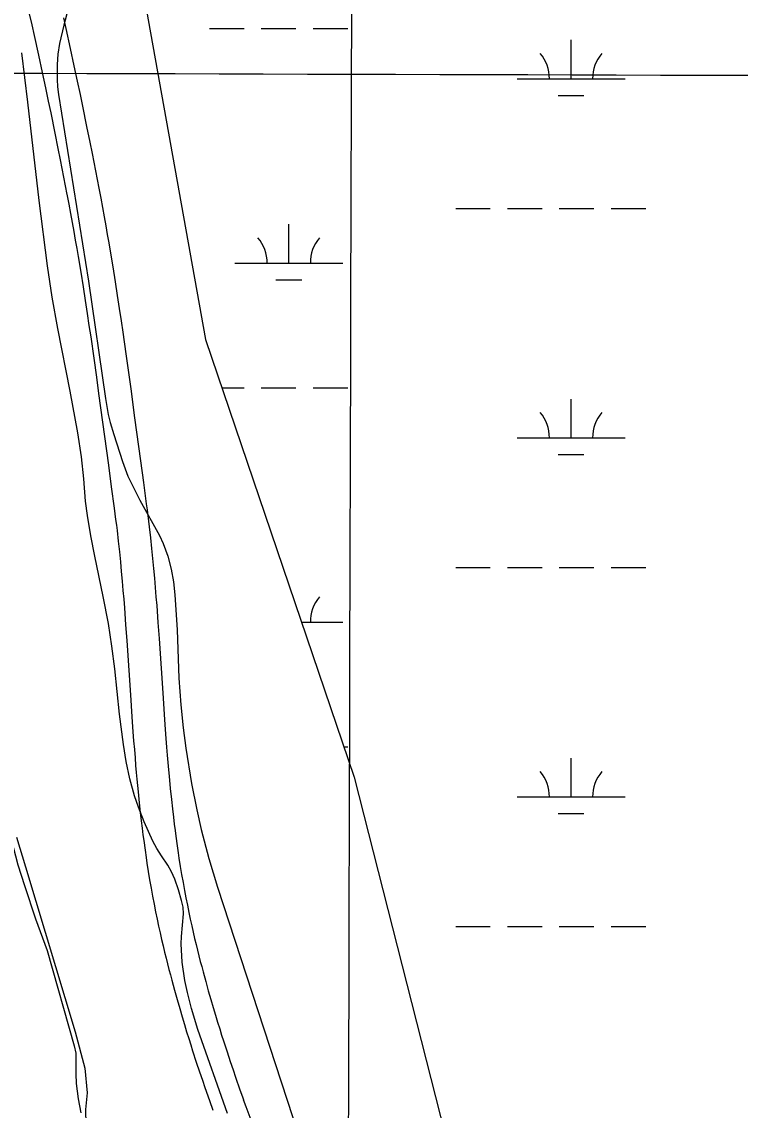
# Model space of a CAD drawing. Extents: x 3161564 to 3199464, y 849354 to 874788.
# Drawn here: x 3181164 to 3181829, y 859876 to 860884 of the extents above; entities that cross this region are included whole.
import ezdxf

# ---------------------------------------------------------------- set-up
doc = ezdxf.new("R2010")
doc.units = 0
for name, color, linetype in [('V-GRID-MAJR', 7, 'Continuous'), ('V-ROAD-CNTR', 7, 'Continuous'), ('V-SITE-VEGE', 7, 'Continuous'), ('V-TOPO-SHOR', 7, 'Continuous'), ('V-WETL-SWMP', 7, 'Continuous')]:
    doc.layers.add(name, color=color, linetype=linetype)

msp = doc.modelspace()

# ---------------------------------------------------------------- linework, layer by layer
at = {"layer": 'V-GRID-MAJR'}
for points in [[(3181452.688, 854776.669), (3181469.433, 860835.721), (3181486.186, 866898.238), (3181502.94, 872960.799), (3181502.949, 872964.22)], [(3165780.446, 860882.501), (3171010.106, 860866.147), (3176239.768, 860850.5530000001), (3181469.433, 860835.721), (3186699.099, 860821.649), (3191928.768, 860808.338), (3197158.438, 860795.787), (3197158.4390000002, 860795.787)]]:
    msp.add_spline(points, degree=3, dxfattribs=at)
at = {"layer": 'V-ROAD-CNTR'}
for points in [[(3181170.985621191, 860891.6801890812), (3181173.334616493, 860881.2672099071), (3181175.512612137, 860871.5072294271), (3181179.547604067, 860853.172266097), (3181183.0185971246, 860837.1232981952), (3181186.011591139, 860823.0703263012), (3181188.5985859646, 860810.7643509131), (3181190.835581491, 860799.9983724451), (3181194.701573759, 860781.119410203), (3181197.5545680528, 860766.9554385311), (3181199.669563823, 860756.3304597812), (3181202.805557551, 860740.3684917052), (3181205.899551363, 860724.373523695)], [(3181202.6065579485, 860887.8351967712), (3181204.802553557, 860877.999216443), (3181208.857545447, 860859.566253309), (3181212.350538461, 860843.4192856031), (3181215.361532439, 860829.2803138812), (3181217.9645272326, 860816.9023386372), (3181220.217522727, 860806.0583603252), (3181224.101514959, 860787.089398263), (3181226.970509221, 860772.8454267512), (3181229.099504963, 860762.1504481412), (3181232.2514986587, 860746.1084802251), (3181235.3534924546, 860730.0715122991)], [(3181235.3634924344, 860730.019512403), (3181237.088488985, 860720.9265305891), (3181238.731485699, 860712.0845482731), (3181240.289482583, 860703.514565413), (3181241.7684796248, 860695.2125820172), (3181243.1774768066, 860687.1665981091), (3181244.515474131, 860679.3706137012), (3181245.793471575, 860671.8076288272), (3181248.206466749, 860657.177658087), (3181250.406462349, 860643.4496855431), (3181252.415458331, 860630.5767112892), (3181254.259454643, 860618.506735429), (3181255.952451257, 860607.1907580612), (3181257.5144481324, 860596.573779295), (3181260.3754424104, 860576.6898190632), (3181262.8234375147, 860559.2838538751), (3181264.9304333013, 860544.0518843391), (3181268.5564260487, 860517.4199376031), (3181273.923415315, 860477.495017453), (3181276.6084099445, 860457.550057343), (3181279.3154045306, 860437.5960972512), (3181280.039403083, 860432.2041080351), (3181280.7284017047, 860426.871118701), (3181281.3844003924, 860421.624129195), (3181282.010399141, 860416.4421395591), (3181283.1763968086, 860406.283159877), (3181284.2363946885, 860396.429179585), (3181285.2023927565, 860386.8831986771), (3181286.0843909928, 860377.637217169), (3181286.894389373, 860368.6822350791), (3181287.639387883, 860360.0092524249), (3181288.329386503, 860351.6092692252), (3181288.9703852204, 860343.4652855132), (3181290.145382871, 860327.725316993), (3181291.187380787, 860312.9613465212), (3181294.876373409, 860257.7674569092), (3181295.5823719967, 860247.449477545), (3181296.263370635, 860237.7824968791), (3181296.920369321, 860228.7295149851), (3181297.559368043, 860220.2525319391), (3181298.1803668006, 860212.3125478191), (3181298.7863655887, 860204.8735626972), (3181299.374364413, 860197.9075766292), (3181299.946363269, 860191.3835896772), (3181300.5023621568, 860185.2846018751), (3181301.603359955, 860173.8256247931), (3181302.631357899, 860163.8286447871), (3181303.5873559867, 860155.0926622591), (3181304.4683542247, 860147.4576775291), (3181305.2763526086, 860140.7856908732), (3181306.0123511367, 860134.9547025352), (3181306.678349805, 860129.871712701), (3181307.906347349, 860120.943730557), (3181308.8733454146, 860114.2707439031), (3181309.6243439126, 860109.286753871), (3181310.804341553, 860101.7867688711), (3181312.041339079, 860094.3097838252), (3181313.3463364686, 860086.812798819), (3181314.670333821, 860079.5678133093), (3181316.0113311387, 860072.5578273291), (3181317.361328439, 860065.775840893), (3181318.718325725, 860059.215854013), (3181320.075323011, 860052.867866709), (3181321.431320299, 860046.7268789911), (3181322.781317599, 860040.7828908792), (3181324.124314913, 860035.0339023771), (3181325.456312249, 860029.4699135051), (3181326.775309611, 860024.082924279), (3181328.079307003, 860018.8709347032), (3181329.368304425, 860013.8269447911), (3181330.6383018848, 860008.944954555), (3181331.8872993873, 860004.2339639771), (3181334.3732944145, 859995.0739822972), (3181336.767289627, 859986.512999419), (3181339.0662850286, 859978.500015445), (3181341.2702806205, 859970.9980304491), (3181343.3772764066, 859963.9730444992), (3181345.3862723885, 859957.394057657), (3181347.299268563, 859951.2340699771), (3181349.118264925, 859945.4630815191), (3181350.840261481, 859940.068092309), (3181354.135254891, 859929.9311125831), (3181357.0672490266, 859921.0881302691), (3181359.6752438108, 859913.3591457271), (3181361.980239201, 859906.613159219), (3181366.090230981, 859894.7901828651), (3181369.2242247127, 859885.9222006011)], [(3181205.889551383, 860724.4255235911), (3181207.604547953, 860715.3905416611), (3181209.2255447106, 860706.6625591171), (3181210.7635416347, 860698.200576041), (3181212.226538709, 860689.994592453), (3181213.617535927, 860682.0426083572), (3181214.9415332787, 860674.3326237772), (3181216.2035307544, 860666.8676387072), (3181218.594525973, 860652.3636677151), (3181220.7745216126, 860638.7616949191), (3181222.7675176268, 860625.9987204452), (3181224.595513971, 860614.0227443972), (3181226.276510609, 860602.7867668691), (3181227.8265075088, 860592.253787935), (3181230.6755018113, 860572.4638275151), (3181233.111496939, 860555.1398621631), (3181235.208492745, 860539.9738924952), (3181238.826485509, 860513.397945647), (3181244.1914747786, 860473.4950254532), (3181246.8784694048, 860453.5320653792), (3181249.585463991, 860433.5861052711), (3181250.2954625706, 860428.2861158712), (3181250.968461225, 860423.0871262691), (3181251.608459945, 860417.9641365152), (3181252.216458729, 860412.932146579), (3181253.360456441, 860402.9691665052), (3181254.398454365, 860393.3151858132), (3181255.346452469, 860383.949204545), (3181256.212450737, 860374.8612227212), (3181257.010449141, 860366.0462403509), (3181257.745447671, 860357.4972574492), (3181258.425446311, 860349.2052740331), (3181259.058445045, 860341.171290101), (3181260.2234427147, 860325.553321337), (3181261.2574406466, 860310.9053506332), (3181264.944433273, 860255.7434609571), (3181265.654431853, 860245.3714817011), (3181266.339430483, 860235.6425011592), (3181267.002429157, 860226.515519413), (3181267.647427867, 860217.9545365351), (3181268.276426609, 860209.9245525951), (3181268.8884253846, 860202.3955676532), (3181269.484424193, 860195.333581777), (3181270.066423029, 860188.7115950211), (3181270.632421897, 860182.4886074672), (3181271.751419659, 860170.8556307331), (3181272.799417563, 860160.662651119), (3181273.775415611, 860151.740668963), (3181274.676413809, 860143.9356845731), (3181275.5024121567, 860137.1036982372), (3181276.2584106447, 860131.126710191), (3181276.9444092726, 860125.8817206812), (3181278.200406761, 860116.747738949), (3181279.195404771, 860109.8827526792), (3181279.974403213, 860104.7207630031), (3181281.186400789, 860097.0087784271), (3181282.463398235, 860089.287793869), (3181283.812395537, 860081.5428093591), (3181285.1823927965, 860074.0518243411), (3181286.5673900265, 860066.809838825), (3181287.9613872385, 860059.8098528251), (3181289.360384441, 860053.0418663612), (3181290.759381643, 860046.4978794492), (3181292.157378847, 860040.168892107), (3181293.547376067, 860034.0509043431), (3181294.928373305, 860028.1319161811), (3181296.2983705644, 860022.407927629), (3181297.655367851, 860016.872938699), (3181298.9953651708, 860011.5169494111), (3181300.318362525, 860006.3369597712), (3181301.6223599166, 860001.324969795), (3181302.911357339, 859996.4619795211), (3181305.4513522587, 859987.1039982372), (3181307.903347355, 859978.3370157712), (3181310.2563426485, 859970.1360321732), (3181312.5103381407, 859962.4620475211), (3181314.6633338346, 859955.2830618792), (3181316.714329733, 859948.5640753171), (3181318.667325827, 859942.276087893), (3181320.522322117, 859936.391099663), (3181322.286318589, 859930.8701107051), (3181325.6313118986, 859920.573131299), (3181328.617305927, 859911.5721493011), (3181331.2673006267, 859903.713165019), (3181333.6182959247, 859896.837178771), (3181337.778287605, 859884.866202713), (3181340.940281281, 859875.924220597)], [(3181369.2052247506, 859885.9762004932), (3181371.5822199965, 859879.333213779), (3181375.1782128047, 859869.400233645), (3181378.8152055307, 859859.480253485), (3181384.692193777, 859843.6152852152), (3181390.239182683, 859828.750314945), (3181395.464172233, 859814.8253427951), (3181405.3201525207, 859788.720395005), (3181422.666117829, 859743.0484863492), (3181435.679091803, 859708.7795548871), (3181445.399072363, 859683.0446063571), (3181452.6510578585, 859663.715645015), (3181458.059047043, 859649.2016740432), (3181462.0970389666, 859638.2986958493), (3181468.114026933, 859621.9347285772), (3181474.077015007, 859605.551761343), (3181512.903937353, 859498.175976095), (3181532.284898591, 859444.477083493), (3181551.636859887, 859390.762190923), (3181563.0258371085, 859359.0302543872), (3181572.9498172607, 859331.248309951), (3181581.605799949, 859306.9313585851)]]:
    msp.add_lwpolyline(points, dxfattribs=at)
at = {"layer": 'V-SITE-VEGE'}
for p, q in [((3181210.521, 860909.8619999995), (3181202.853, 860881.1209999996)), ((3181202.853, 860881.1209999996), (3181198.9020000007, 860863.9789999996)), ((3181198.9020000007, 860863.9789999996), (3181197.413, 860854.3449999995)), ((3181169.5520000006, 860809.8769999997), (3181164.0190000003, 860855.3769999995)), ((3181197.413, 860854.3449999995), (3181196.7600000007, 860844.6679999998)), ((3181196.7600000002, 860844.6679999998), (3181196.7090000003, 860830.7729999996)), ((3181196.7090000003, 860830.7729999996), (3181197.102, 860823.8299999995)), ((3181197.102, 860823.8299999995), (3181197.903, 860816.9239999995)), ((3181197.903, 860816.9239999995), (3181225.7, 860643.8189999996)), ((3181180.0160000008, 860718.7919999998), (3181169.5520000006, 860809.8769999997)), ((3181187.737, 860658.1789999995), (3181180.0160000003, 860718.7919999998)), ((3181192.2460000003, 860629.0239999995), (3181187.737, 860658.1789999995)), ((3181225.7, 860643.8189999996), (3181241.64, 860535.3749999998)), ((3181197.465, 860599.9749999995), (3181192.2460000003, 860629.0239999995)), ((3181208.7430000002, 860542.0069999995), (3181197.465, 860599.9749999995)), ((3181215.8510000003, 860503.3029999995), (3181208.7430000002, 860542.0069999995)), ((3181241.64, 860535.3749999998), (3181244.159, 860520.3839999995)), ((3181244.159, 860520.3839999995), (3181245.865, 860512.8919999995)), ((3181219.419, 860481.1149999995), (3181215.8510000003, 860503.3029999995)), ((3181245.865, 860512.8919999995), (3181249.213, 860501.8579999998)), ((3181249.2130000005, 860501.8579999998), (3181257.3280000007, 860477.0149999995)), ((3181221.586, 860460.7379999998), (3181219.419, 860481.1149999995)), ((3181257.328, 860477.0149999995), (3181262.396, 860463.3469999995)), ((3181262.396, 860463.3469999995), (3181267.664, 860452.1099999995)), ((3181223.183, 860440.2799999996), (3181221.586, 860460.7379999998)), ((3181267.664, 860452.1099999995), (3181273.394, 860441.1119999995)), ((3181224.795, 860426.7179999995), (3181223.183, 860440.2799999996)), ((3181273.394, 860441.1119999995), (3181291.578, 860408.4459999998)), ((3181227.986, 860407.9079999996), (3181224.795, 860426.7179999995)), ((3181231.6720000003, 860389.1729999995), (3181227.986, 860407.9079999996)), ((3181291.578, 860408.4459999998), (3181295.089, 860400.9279999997)), ((3181295.089, 860400.9279999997), (3181299.3650000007, 860389.2829999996)), ((3181239.537, 860351.7879999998), (3181231.6720000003, 860389.1729999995)), ((3181299.365, 860389.2829999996), (3181302.492, 860377.2489999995)), ((3181302.492, 860377.2489999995), (3181304.616, 860365.3669999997)), ((3181304.616, 860365.3669999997), (3181305.91, 860353.4039999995)), ((3181244.313, 860326.8049999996), (3181239.537, 860351.7879999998)), ((3181305.91, 860353.4039999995), (3181307.8500000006, 860320.8899999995)), ((3181247.505, 860305.9249999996), (3181244.313, 860326.8049999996)), ((3181307.85, 860320.8899999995), (3181309.392, 860276.0529999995)), ((3181250.078, 860284.9459999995), (3181247.505, 860305.9249999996)), ((3181254.614, 860242.8589999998), (3181250.078, 860284.9459999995)), ((3181309.392, 860276.0529999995), (3181311.217, 860251.4729999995)), ((3181311.217, 860251.4729999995), (3181313.443, 860229.9999999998)), ((3181258.188, 860214.8509999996), (3181254.614, 860242.8589999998)), ((3181313.443, 860229.9999999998), (3181315.87, 860211.2529999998)), ((3181260.7660000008, 860198.9089999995), (3181258.188, 860214.8509999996)), ((3181315.87, 860211.2529999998), (3181321.1920000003, 860178.5909999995)), ((3181264.164, 860182.8859999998), (3181260.7660000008, 860198.9089999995)), ((3181268.555, 860167.1299999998), (3181264.164, 860182.8859999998)), ((3181321.1920000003, 860178.5909999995), (3181326.0870000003, 860154.2549999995)), ((3181272.0100000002, 860156.7739999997), (3181268.555, 860167.1299999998)), ((3181277.2460000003, 860143.1399999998), (3181272.0100000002, 860156.7739999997)), ((3181326.0870000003, 860154.2549999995), (3181330.2630000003, 860136.1129999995)), ((3181285.293, 860125.2839999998), (3181277.2460000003, 860143.1399999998)), ((3181330.2630000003, 860136.1129999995), (3181337.345, 860109.1189999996)), ((3181159.0810000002, 860128.9619999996), (3181167.3960000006, 860101.3099999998)), ((3181289.0860000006, 860118.2379999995), (3181285.293, 860125.2839999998)), ((3181293.2880000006, 860111.4819999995), (3181289.086, 860118.2379999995)), ((3181299.373, 860103.0219999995), (3181293.2880000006, 860111.4819999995)), ((3181167.396, 860101.3099999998), (3181213.541, 859948.5839999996)), ((3181302.8200000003, 860096.6999999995), (3181299.373, 860103.0219999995)), ((3181337.345, 860109.1189999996), (3181345.404, 860082.4209999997)), ((3181305.693, 860090.0759999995), (3181302.8200000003, 860096.6999999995)), ((3181309.154, 860080.2239999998), (3181305.6930000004, 860090.0759999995)), ((3181311.952, 860070.1269999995), (3181309.154, 860080.2239999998)), ((3181345.404, 860082.4209999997), (3181439.1, 859796.3649999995)), ((3181313.3510000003, 860063.9729999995), (3181311.952, 860070.1269999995)), ((3181313.7970000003, 860057.7839999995), (3181313.3510000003, 860063.9729999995)), ((3181311.8880000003, 860036.9269999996), (3181313.7970000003, 860057.7839999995)), ((3181311.577, 860030.0699999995), (3181311.8880000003, 860036.9269999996)), ((3181312.6750000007, 860013.0509999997), (3181311.5770000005, 860030.0699999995)), ((3181315.157, 859996.1879999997), (3181312.6750000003, 860013.0509999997)), ((3181317.465, 859985.0199999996), (3181315.157, 859996.1879999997)), ((3181321.223, 859970.2129999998), (3181317.465, 859985.0199999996)), ((3181327.191, 859950.5929999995), (3181321.223, 859970.2129999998)), ((3181213.541, 859948.5839999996), (3181222.514, 859914.7819999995)), ((3181354.651, 859872.7899999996), (3181327.1910000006, 859950.5929999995)), ((3181222.514, 859914.7819999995), (3181224.73, 859891.9019999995)), ((3181224.73, 859891.9019999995), (3181223.0130000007, 859876.4909999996)), ((3181223.0130000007, 859876.4909999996), (3181223.4560000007, 859862.6279999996))]:
    msp.add_line(p, q, dxfattribs=at)
at = {"layer": 'V-TOPO-SHOR'}
msp.add_lwpolyline([(3181111.244000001, 860419.930999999), (3181113.8570000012, 860411.5859999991), (3181122.997000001, 860374.025999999), (3181126.645000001, 860343.8809999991), (3181130.632000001, 860315.368999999), (3181131.662000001, 860285.410999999), (3181128.871000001, 860266.9459999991), (3181128.459000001, 860240.4389999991), (3181129.412000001, 860219.6449999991), (3181132.811000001, 860198.175999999), (3181138.675000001, 860177.6649999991), (3181145.814000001, 860153.5439999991), (3181154.241000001, 860127.116999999), (3181160.402000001, 860103.3309999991), (3181166.439000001, 860083.962999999), (3181176.790000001, 860053.265999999), (3181187.642000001, 860023.8709999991), (3181212.673000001, 859935.4319999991), (3181214.084000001, 859928.871999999), (3181214.070000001, 859909.724999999), (3181214.311000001, 859900.5589999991), (3181216.1440000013, 859886.4679999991), (3181218.8030000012, 859873.3509999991)], dxfattribs=at)
at = {"layer": 'V-WETL-SWMP'}
for p, q in [((3181269.176, 860952.0659999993), (3181334.293, 860590.0219999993)), ((3181337.876576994, 860877.8692722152), (3181369.876576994, 860877.8692722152)), ((3181385.876576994, 860877.8692722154), (3181417.876576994, 860877.8692722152)), ((3181433.876576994, 860877.8692722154), (3181465.876576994, 860877.8692722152)), ((3181672.720576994, 860831.4392722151), (3181672.720576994, 860867.4392722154)), ((3181622.720576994, 860831.4392722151), (3181722.720576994, 860831.4392722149)), ((3181660.720576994, 860816.0082722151), (3181684.7205769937, 860816.0082722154)), ((3181565.876576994, 860711.3682722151), (3181597.876576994, 860711.3682722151)), ((3181613.876576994, 860711.3682722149), (3181645.876576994, 860711.3682722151)), ((3181661.876576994, 860711.3682722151), (3181693.876576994, 860711.3682722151)), ((3181709.876576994, 860711.3682722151), (3181741.876576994, 860711.3682722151)), ((3181411.284576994, 860660.6262722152), (3181411.284576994, 860696.6262722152)), ((3181361.284576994, 860660.6262722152), (3181461.284576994, 860660.6262722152)), ((3181399.284576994, 860645.1952722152), (3181423.2845769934, 860645.1952722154)), ((3181334.293, 860590.0219999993), (3181471.764, 860184.5329999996)), ((3181349.4907305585, 860545.1942722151), (3181369.876576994, 860545.1942722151)), ((3181385.876576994, 860545.1942722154), (3181417.876576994, 860545.1942722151)), ((3181433.876576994, 860545.1942722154), (3181465.876576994, 860545.1942722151)), ((3181672.720576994, 860498.7642722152), (3181672.720576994, 860534.7642722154)), ((3181622.720576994, 860498.7642722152), (3181722.720576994, 860498.764272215)), ((3181660.720576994, 860483.3332722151), (3181684.7205769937, 860483.3332722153)), ((3181565.876576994, 860378.6932722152), (3181597.876576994, 860378.6932722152)), ((3181613.876576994, 860378.693272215), (3181645.876576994, 860378.6932722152)), ((3181661.876576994, 860378.6932722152), (3181693.876576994, 860378.6932722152)), ((3181709.876576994, 860378.6932722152), (3181741.876576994, 860378.6932722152)), ((3181411.284576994, 860362.9251027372), (3181411.284576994, 860363.9512722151)), ((3181423.141587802, 860327.9512722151), (3181461.284576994, 860327.9512722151)), ((3181462.275947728, 860212.5192722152), (3181465.876576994, 860212.5192722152)), ((3181672.720576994, 860166.0892722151), (3181672.720576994, 860202.0892722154)), ((3181471.764, 860184.5329999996), (3181558.5870000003, 859844.2119999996)), ((3181622.720576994, 860166.0892722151), (3181722.720576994, 860166.0892722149)), ((3181660.720576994, 860150.6582722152), (3181684.7205769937, 860150.6582722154)), ((3181565.876576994, 860046.0182722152), (3181597.876576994, 860046.0182722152)), ((3181613.876576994, 860046.0182722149), (3181645.876576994, 860046.0182722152)), ((3181661.876576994, 860046.0182722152), (3181693.876576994, 860046.0182722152)), ((3181709.876576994, 860046.0182722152), (3181741.876576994, 860046.0182722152))]:
    msp.add_line(p, q, dxfattribs=at)
for centre, radius, start, end in [((3181617.477640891, 860831.9140753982), 35.24628790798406, 359.2281799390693, 40.771838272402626), ((3181727.963513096, 860831.9140753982), 35.24628790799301, 139.2281769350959, 180.77183526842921), ((3181356.041640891, 860661.1010753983), 35.24628790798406, 359.2281799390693, 40.771838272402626), ((3181466.527513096, 860661.1010753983), 35.24628790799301, 139.2281769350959, 180.77183526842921), ((3181617.477640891, 860499.2390753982), 35.24628790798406, 359.2281799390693, 40.771838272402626), ((3181727.963513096, 860499.2390753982), 35.24628790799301, 139.2281769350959, 180.77183526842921), ((3181466.527513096, 860328.4260753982), 35.24628790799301, 139.2281769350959, 180.77183526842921), ((3181617.477640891, 860166.5640753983), 35.24628790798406, 359.2281799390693, 40.771838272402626), ((3181727.963513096, 860166.5640753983), 35.24628790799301, 139.2281769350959, 180.77183526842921)]:
    msp.add_arc(centre, radius, start, end, dxfattribs=at)

doc.saveas('drawing.dxf')
